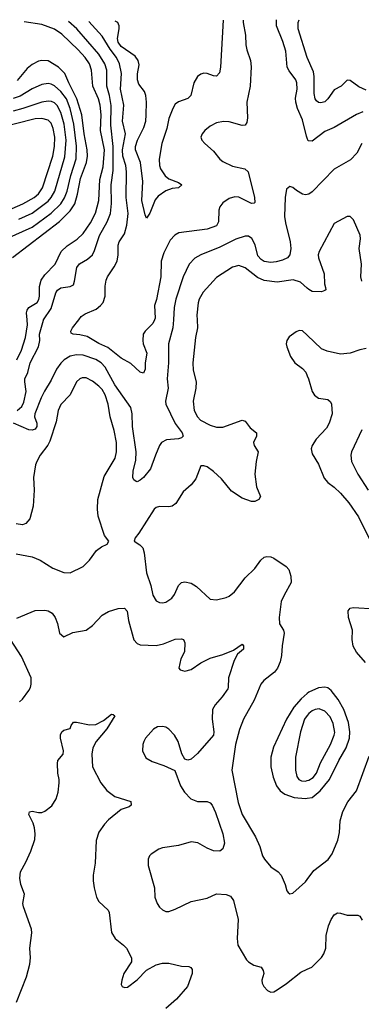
# Model space of a CAD drawing. Header units: inches. Extents: x 1649636 to 1815363, y 506543 to 641975.
# Tile 651 of 656: x 1758192 to 1760340, y 635697 to 641888. Entities that reach past the tile are written whole.
import ezdxf

# ---------------------------------------------------------------- set-up
doc = ezdxf.new("R2010")
doc.units = ezdxf.units.IN
doc.header["$MEASUREMENT"] = 0
for name, color, linetype in [('B7653', 7, 'Continuous'), ('B7654', 7, 'Continuous'), ('B7663', 7, 'Continuous'), ('B7664', 7, 'Continuous')]:
    doc.layers.add(name, color=color, linetype=linetype)

msp = doc.modelspace()

# ---------------------------------------------------------------- linework, layer by layer
at = {"layer": 'B7653', "color": 5}
for points, elevation in [([(1759157.9, 640000), (1759155, 639950), (1759127.2, 639850), (1759126.7, 639730), (1759119.3, 639630), (1759125.2, 639570), (1759107.8, 639490), (1759111.7, 639470), (1759169.6, 639349.6), (1759213.7, 639290), (1759219.1, 639270), (1759210, 639259.7), (1759190, 639251.7), (1759114.2, 639245.8), (1759083.1, 639230), (1759070.3, 639210), (1759045.5, 639150), (1759015.3, 639064.7), (1758970, 639009.5), (1758950, 638992), (1758930, 638982.7), (1758924.1, 638984.1), (1758910, 638994), (1758904.2, 639010), (1758904.5, 639050), (1758922.3, 639117.7), (1758925.2, 639170), (1758902, 639330), (1758899.9, 639410), (1758890.4, 639450), (1758790, 639592.5), (1758730, 639702.4), (1758703.7, 639730), (1758670, 639750.4), (1758590, 639778.8), (1758550, 639781.4), (1758510, 639773.1), (1758472.1, 639750), (1758450, 639728.2), (1758424, 639690), (1758390, 639620.3), (1758347.3, 639552.7), (1758326.4, 639510), (1758286, 639410), (1758284.6, 639390), (1758300.1, 639350), (1758299.2, 639330), (1758290, 639314), (1758270, 639306), (1758249.7, 639309.7), (1758153.2, 639350)], 660), ([(1758174.2, 639750), (1758202.7, 639810), (1758227.4, 639890), (1758240.1, 639970), (1758238.2, 640000)], 680), ([(1758175.3, 639430), (1758205.2, 639454.8), (1758217.8, 639482.2), (1758233.2, 639550), (1758223.6, 639610), (1758224.7, 639630), (1758242.2, 639670), (1758257.1, 639730), (1758310.5, 639830), (1758318.7, 639870), (1758316.6, 639910), (1758341.5, 639998.5), (1758342.4, 640000)], 660), ([(1759040, 640000), (1759030, 639976.8), (1758980.3, 639930), (1758969.1, 639910), (1758965.4, 639870), (1758968.4, 639850), (1758991, 639790), (1758980.7, 639730), (1758980.3, 639690), (1758970, 639665.1), (1758950, 639671.3), (1758890, 639726.9), (1758830, 639758.9), (1758745.8, 639825.8), (1758690, 639850.8), (1758615.2, 639895.2), (1758570, 639907.1), (1758528.7, 639910), (1758515.9, 639915.9), (1758512.6, 639930), (1758523.4, 639950), (1758562.6, 640000)], 640), ([(1759307.2, 640000), (1759309.3, 639950), (1759298.2, 639890), (1759280.9, 639730), (1759283.2, 639683.2), (1759301.3, 639610), (1759299.1, 639570), (1759283.5, 639490), (1759289.3, 639430), (1759309.2, 639390), (1759327.9, 639370), (1759390, 639337.7), (1759430, 639326), (1759470, 639325.2), (1759590.2, 639370.2), (1759610, 639363), (1759641.1, 639321.1), (1759680.4, 639290), (1759681.3, 639270), (1759662.6, 639230), (1759667, 639210), (1759690.3, 639170), (1759678.3, 639110), (1759670.3, 639030), (1759680.9, 638950), (1759705.5, 638890), (1759695.5, 638870), (1759670, 638857.6), (1759650, 638858), (1759590, 638879.1), (1759523.8, 638923.8), (1759460, 639000), (1759410, 639047.6), (1759370, 639075.4), (1759350, 639083.6), (1759330, 639082.7), (1759299.1, 639000.9), (1759270, 638964.2), (1759220.2, 638919.8), (1759174.5, 638845.5), (1759150, 638829.7), (1759130, 638825.4), (1759070, 638826.9), (1759050, 638820.5), (1759036.4, 638810), (1758941.2, 638658.8), (1758917.3, 638630), (1758910.8, 638610), (1758946.6, 638586.6), (1758966.1, 638566.1), (1758974.7, 638534.7), (1758989, 638410), (1759016.9, 638330), (1759029.4, 638269.4), (1759050, 638234.9), (1759070, 638224.4), (1759090, 638221.3), (1759110, 638224.9), (1759149.4, 638250), (1759165.9, 638274.1), (1759189.8, 638330.2), (1759210, 638348.5), (1759230, 638352.9), (1759270, 638344.2), (1759303.4, 638323.4), (1759390, 638244.2), (1759430, 638239.6), (1759490, 638254.3), (1759510, 638264), (1759542.6, 638290), (1759610, 638378.4), (1759670, 638438), (1759707.6, 638490), (1759730, 638508.7), (1759746.4, 638513.6), (1759770, 638511.1), (1759790, 638501.3), (1759867, 638450), (1759884, 638430), (1759897.4, 638390), (1759899.6, 638350), (1759854.3, 638270), (1759836.9, 638230), (1759823.1, 638130), (1759826, 638090), (1759850.2, 638050.2), (1759855.3, 638030), (1759842, 637950), (1759837.7, 637890), (1759828.7, 637850), (1759812.9, 637810), (1759794.7, 637785.3), (1759727.9, 637732.1), (1759708.3, 637710), (1759665.3, 637610), (1759599, 637490), (1759574.2, 637425.8), (1759549.5, 637330), (1759526, 637170), (1759566.4, 636966.4), (1759590.2, 636890), (1759675.2, 636750), (1759702.4, 636690), (1759719.6, 636630), (1759730.3, 636610), (1759770, 636562.4), (1759816.3, 636530), (1759835.5, 636510), (1759862, 636450), (1759870.9, 636410.9), (1759879.8, 636399.8), (1759890, 636391.3), (1759910, 636396), (1759990, 636468.2), (1760000, 636482.2)], 680), ([(1760000, 639903.9), (1759970, 639932.4), (1759950, 639933.8), (1759930, 639924.7), (1759887, 639893), (1759872.2, 639870), (1759868.4, 639850), (1759872, 639830), (1759894.3, 639770), (1759921.7, 639730), (1759970, 639695.6), (1759990.8, 639670.8), (1760000, 639649.4)], 720), ([(1758170, 638530.2), (1758270, 638511.3), (1758320.5, 638490), (1758399.4, 638439.4), (1758470, 638412.2), (1758509.6, 638410.3), (1758590, 638450.4), (1758630, 638490.4), (1758675.1, 638550), (1758705.6, 638574.4), (1758741.2, 638590), (1758752.7, 638610), (1758724.7, 638644.7), (1758686.1, 638766.1), (1758681.8, 638810), (1758683.7, 638870), (1758723.4, 639016.6), (1758791.3, 639130), (1758801, 639170), (1758801.2, 639230), (1758785.4, 639305.4), (1758760.2, 639390), (1758747.8, 639470), (1758728.4, 639530), (1758710, 639562), (1758690, 639583.8), (1758650, 639615.3), (1758610, 639636.9), (1758584.1, 639635.9), (1758570, 639629.7), (1758550, 639611.3), (1758509, 639530), (1758450, 639467.3), (1758433.6, 639430), (1758420.7, 639359.3), (1758381.3, 639238.7), (1758368, 639212), (1758319.6, 639150), (1758299.6, 639110), (1758291.3, 639088.7), (1758278, 639010), (1758281.8, 638930), (1758275.6, 638830), (1758254.7, 638750), (1758230, 638719.1), (1758209, 638711), (1758170, 638718.2)], 680), ([(1758174.7, 638125.3), (1758290, 638173), (1758350, 638174.9), (1758370.4, 638170.4), (1758395.6, 638155.6), (1758414, 638130), (1758430, 638092), (1758442.8, 638030), (1758470, 638008), (1758525.1, 638034.9), (1758610, 638050.5), (1758650, 638078), (1758710, 638143), (1758750, 638166), (1758810, 638185.5), (1758850, 638187.7), (1758868.6, 638168.6), (1758875.9, 638110), (1758904.4, 638004.4), (1758910, 637988.8), (1758930, 637964.7), (1758950, 637958.3), (1759050, 637953.9), (1759096.3, 637963.7), (1759170, 637993.1), (1759210, 637995.5), (1759221, 637990), (1759230.5, 637970), (1759227.3, 637912.7), (1759204, 637870), (1759192, 637810), (1759201, 637801), (1759230, 637791), (1759270, 637803.1), (1759330, 637843.7), (1759390, 637872.4), (1759470, 637896.4), (1759535.6, 637924.4), (1759590, 637961), (1759598.8, 637950), (1759599.1, 637930), (1759562, 637898), (1759540.4, 637859.6), (1759505.8, 637750), (1759503.7, 637690), (1759499.6, 637680.4), (1759464.9, 637630), (1759420.8, 637579.2), (1759404.9, 637550), (1759401.5, 637490), (1759413.4, 637410), (1759410.3, 637390), (1759310, 637274.5), (1759270, 637239.3), (1759250, 637233.2), (1759230, 637239), (1759211.8, 637271.8), (1759188, 637350), (1759164.7, 637390), (1759130, 637426.3), (1759110, 637438.9), (1759090, 637444.7), (1759059.2, 637440.8), (1759033.9, 637426.1), (1758983.1, 637370), (1758972.4, 637350), (1758966, 637330), (1758963, 637290), (1758985.8, 637245.9), (1759023.8, 637223.8), (1759098.3, 637198.3), (1759167.1, 637167.1), (1759203.8, 637070), (1759228.7, 637030), (1759268.5, 636990), (1759310, 636972.8), (1759371.4, 636971.4), (1759390, 636964.4), (1759403.1, 636950), (1759423.5, 636903.5), (1759468.5, 636770), (1759479.5, 636710), (1759470, 636674), (1759450, 636659.5), (1759410, 636663), (1759370, 636679.6), (1759312.8, 636712.8), (1759270, 636717.7), (1759190, 636696), (1759090, 636682), (1759066.6, 636673.4), (1759018.8, 636641.2), (1759007.7, 636630), (1759000.5, 636610), (1758999.5, 636570), (1759040.3, 636430), (1759042, 636370), (1759056.4, 636330), (1759070, 636307.7), (1759090, 636290.5), (1759110, 636281.6), (1759130, 636281.6), (1759170, 636294.4), (1759270, 636344.2), (1759370, 636365.2), (1759430, 636391.5), (1759490, 636387.9), (1759517, 636377), (1759535.6, 636350), (1759566, 636230), (1759559.5, 636110), (1759564.2, 636070), (1759617.7, 635977.7), (1759630, 635964), (1759664.1, 635944.1), (1759711, 635930), (1759722.8, 635910), (1759726.8, 635890), (1759714.8, 635850), (1759717.3, 635830), (1759727.3, 635810), (1759750, 635784), (1759770, 635774), (1759790, 635776.3), (1759810, 635787.3), (1759870, 635827.7), (1759960.1, 635899.9), (1760000, 635918.4)], 660), ([(1758190, 637598), (1758210, 637615.5), (1758249.6, 637670), (1758259.1, 637690), (1758264.4, 637710), (1758263.1, 637750), (1758203.1, 637883.1), (1758133.7, 637990)], 660), ([(1760000, 637650.9), (1759961.2, 637618.8), (1759915.1, 637564.9), (1759869, 637490), (1759787.1, 637312.9), (1759772, 637250), (1759772, 637190), (1759785, 637125), (1759806, 637070), (1759830, 637039.6), (1759858.1, 637018.1), (1759917.4, 636997.4), (1759990, 636990.7), (1760000, 636992.6)], 720), ([(1758170.8, 635710), (1758235.2, 635870), (1758255.4, 635950), (1758258.7, 635990), (1758255.2, 636050), (1758267.1, 636147.1), (1758265.7, 636170), (1758215.9, 636310), (1758212.3, 636330), (1758221.7, 636390), (1758199.9, 636450), (1758192.5, 636490), (1758197.7, 636530), (1758230.7, 636590), (1758260.9, 636659.1), (1758286.6, 636733.4), (1758289.8, 636770), (1758285.9, 636805.9), (1758276.2, 636836.2), (1758249.6, 636890), (1758252.7, 636907.3), (1758270, 636912), (1758310, 636902.6), (1758330, 636903.1), (1758350, 636911.4), (1758394.4, 636945.6), (1758420.7, 636990), (1758433.5, 637030), (1758440.3, 637090), (1758440.3, 637110), (1758430.6, 637150.6), (1758428.9, 637211.1), (1758432.6, 637230), (1758464.4, 637270), (1758467.4, 637290), (1758447.6, 637370), (1758447.8, 637392.2), (1758457.2, 637410), (1758470, 637420.7), (1758509.3, 637430.7), (1758514.5, 637450), (1758530, 637470.4), (1758550, 637471.7), (1758630, 637455.3), (1758670, 637457), (1758718.7, 637481.3), (1758770, 637520.7), (1758779.8, 637519.8), (1758790.6, 637510.6), (1758738.9, 637430), (1758672.8, 637350), (1758651.6, 637310), (1758646, 637270), (1758650.3, 637190), (1758701.1, 637090), (1758740.6, 637040.6), (1758790, 637004.2), (1758890, 636973.1), (1758893.2, 636950), (1758880.6, 636939.4), (1758830, 636922), (1758750, 636856.9), (1758724.9, 636830), (1758690, 636779.5), (1758672.3, 636727.7), (1758665.5, 636585.5), (1758653.5, 636510), (1758654, 636474), (1758659.1, 636430), (1758674.3, 636370), (1758690, 636344.4), (1758748.4, 636290), (1758754.7, 636274.7), (1758769.1, 636149.1), (1758792.4, 636110), (1758843.8, 636070), (1758862.4, 636050), (1758894.9, 635990), (1758895.1, 635964.9), (1758847.4, 635890), (1758833, 635850), (1758830, 635822), (1758836, 635810), (1758850, 635802), (1758870, 635805.5), (1758930, 635850.6), (1758988.2, 635911.8), (1759050, 635946), (1759090, 635956.5), (1759130, 635955.6), (1759210, 635938), (1759254.4, 635934.4), (1759267.7, 635927.7), (1759275.5, 635915.5), (1759276.3, 635890), (1759246.8, 635810), (1759177.1, 635730), (1759110.7, 635670)], 640), ([(1760000, 637512.9), (1759982.7, 637490), (1759958.1, 637410), (1759927.1, 637250), (1759926, 637170), (1759935, 637130), (1759947.6, 637110), (1759963.1, 637103.1), (1759990, 637101), (1760000, 637103.5)], 740)]:
    msp.add_lwpolyline(points, dxfattribs=dict(at, elevation=elevation))
at = {"layer": 'B7654', "color": 5}
for points, elevation in [([(1758342.4, 640000), (1758389.2, 640070.8), (1758418.1, 640170), (1758430, 640188.1), (1758450, 640201.4), (1758509.8, 640210.2), (1758530, 640221.6), (1758537.3, 640242.7), (1758550.8, 640330), (1758567, 640353), (1758617.6, 640382.4), (1758649.9, 640410.1), (1758663.1, 640436.9), (1758692.8, 640530), (1758742.6, 640617.4), (1758763.1, 640670), (1758768.7, 640731.3), (1758767, 640850), (1758779.6, 640940.4), (1758778.6, 641090), (1758763.9, 641223.9), (1758768, 641348), (1758756.6, 641410), (1758739.5, 641470), (1758739.5, 641570), (1758728, 641610), (1758689.4, 641670), (1758551.1, 641830), (1758498.8, 641876.1)], 660), ([(1758562.6, 640000), (1758579, 640021), (1758602.5, 640037.4), (1758671.7, 640068.3), (1758699.8, 640090), (1758716.2, 640110), (1758729.8, 640150), (1758728.8, 640211.2), (1758734.7, 640250), (1758743.1, 640270), (1758786.6, 640333.4), (1758803.9, 640370), (1758810.6, 640410), (1758810.6, 640470), (1758817.8, 640490), (1758850, 640542), (1758865.2, 640594.8), (1758873, 640670), (1758860.9, 640770), (1758864.4, 640930), (1758858.3, 640970), (1758841.2, 641030), (1758837.9, 641070), (1758857.4, 641170), (1758837.5, 641250), (1758846.4, 641350), (1758826.2, 641450), (1758832.3, 641550), (1758820.1, 641610), (1758800.1, 641650), (1758761.4, 641701.4), (1758710, 641783.4), (1758626.4, 641877.1)], 640), ([(1759470.8, 641883.8), (1759454.6, 641590), (1759447.2, 641552.8), (1759430, 641532.4), (1759410, 641533.6), (1759370, 641548.4), (1759350, 641550.5), (1759330, 641544.8), (1759309.2, 641530), (1759286.7, 641490), (1759268.8, 641410), (1759250, 641391.2), (1759190, 641370.9), (1759170, 641355.6), (1759154, 641330), (1759130, 641265.7), (1759116.8, 641203.2), (1759085.6, 641110), (1759067.8, 641010), (1759070.8, 640970.8), (1759077.1, 640950), (1759106.3, 640906.3), (1759130, 640887), (1759190, 640864), (1759210.3, 640849.7), (1759191, 640830), (1759150, 640826), (1759110, 640812), (1759062.2, 640777.8), (1759044.3, 640755.7), (1759010, 640671.6), (1758990, 640639.3), (1758980.6, 640660.6), (1758960.8, 640750), (1758966.6, 640870), (1758952.4, 640990), (1758920.6, 641070), (1758919.2, 641090), (1758931.7, 641130), (1758973.3, 641210), (1758984.7, 641250), (1758987.9, 641290), (1758989.3, 641370), (1758985.2, 641410), (1758976, 641436), (1758941.8, 641481.8), (1758932, 641510), (1758933, 641547), (1758943, 641603), (1758937.6, 641630), (1758917.6, 641657.6), (1758830, 641718.4), (1758810, 641745.5), (1758806.7, 641770), (1758817.3, 641830), (1758816.3, 641850), (1758809.1, 641869.1), (1758792.5, 641878.4)], 620), ([(1759597.3, 641884.8), (1759596.5, 641870), (1759612, 641790), (1759612.8, 641730), (1759619.1, 641699.1), (1759643.9, 641630), (1759647.8, 641592.2), (1759640.2, 641470), (1759619.3, 641370), (1759624.9, 641270), (1759619.6, 641240.4), (1759610, 641225.1), (1759590, 641222), (1759510, 641245.3), (1759472.9, 641247.1), (1759430, 641239.7), (1759390, 641218.7), (1759355.5, 641190), (1759339.1, 641170), (1759331, 641150), (1759338, 641130), (1759356, 641110), (1759410, 641060.5), (1759450.9, 641010.9), (1759470, 640995.8), (1759530, 640967.5), (1759606.8, 640950), (1759628.4, 640930), (1759668.9, 640770), (1759670, 640739), (1759665.5, 640734.5), (1759650, 640733), (1759570, 640772.7), (1759545.4, 640774.6), (1759510, 640764.4), (1759470, 640736.3), (1759450.3, 640710), (1759443.1, 640690), (1759442.4, 640617.6), (1759429.1, 640590.9), (1759370, 640569.8), (1759192.8, 640547.2), (1759167, 640533), (1759138, 640502), (1759098.9, 640421.1), (1759082.3, 640370), (1759079.6, 640270), (1759052.6, 640127.4), (1759040.1, 640090), (1759044.3, 640010), (1759040, 640000)], 640), ([(1760000, 641141.9), (1759994.3, 641154.3), (1759970, 641257.6), (1759939, 641330), (1759927.2, 641370), (1759926.7, 641393.3), (1759936.8, 641450), (1759934.6, 641490), (1759927.2, 641510), (1759885.3, 641565.3), (1759872.8, 641590), (1759865.2, 641690), (1759847.3, 641750), (1759807.6, 641850), (1759806.5, 641886.4)], 640), ([(1760000, 641649.2), (1759999.6, 641650), (1759943.4, 641830), (1759943.2, 641870), (1759949.3, 641887.6)], 620), ([(1758238.2, 640000), (1758235.2, 640044.8), (1758238.2, 640061.8), (1758250, 640078.8), (1758301, 640110), (1758312.1, 640127.9), (1758316.1, 640150), (1758315.6, 640210), (1758327.3, 640250), (1758350, 640283), (1758415.8, 640350), (1758452.5, 640430), (1758490, 640465.9), (1758553.2, 640506.8), (1758590, 640544), (1758638, 640610), (1758668.7, 640671.3), (1758689.6, 640750), (1758696.2, 640883.8), (1758716.6, 640963.4), (1758724.7, 641070), (1758699.3, 641190), (1758704.6, 641290), (1758698.1, 641350), (1758688.1, 641390), (1758652, 641470), (1758642.8, 641570), (1758631.3, 641610), (1758604.3, 641650), (1758558.8, 641698.8), (1758457, 641796.9), (1758410, 641827.6), (1758330, 641856.4), (1758219.6, 641873.9)], 680), ([(1758146.6, 640393.4), (1758441.5, 640618.5), (1758510, 640685), (1758538, 640730), (1758555.8, 640790), (1758573.9, 640890), (1758612.3, 640990), (1758618.7, 641030), (1758616.7, 641070), (1758596.9, 641170), (1758582.9, 641290), (1758551, 641391), (1758500.1, 641490), (1758475.3, 641550), (1758435.4, 641590), (1758370, 641627.9), (1758330, 641631.9), (1758310, 641627), (1758270, 641606.1), (1758238.7, 641581.3), (1758175.5, 641504.5)], 720), ([(1758106, 640510), (1758270, 640582.9), (1758390, 640671.5), (1758450, 640730.1), (1758473.4, 640766.6), (1758490.6, 640810), (1758512.4, 640907.6), (1758546.5, 641013.5), (1758548.5, 641091.5), (1758532.6, 641230), (1758510, 641329.9), (1758485.7, 641390), (1758450, 641437.1), (1758410, 641472.4), (1758390, 641482.4), (1758370, 641486), (1758330, 641479.9), (1758270, 641452.3), (1758194.1, 641405.9), (1758150, 641391.1)], 740), ([(1758187.2, 640632.8), (1758270, 640671), (1758370, 640747.2), (1758390, 640770.1), (1758412.8, 640810), (1758474.8, 641025.2), (1758483, 641130), (1758470.6, 641230), (1758450, 641304.8), (1758427.6, 641347.6), (1758410, 641364.6), (1758392.5, 641372.5), (1758370, 641375.4), (1758330, 641369.4), (1758211.3, 641328.7), (1758150, 641312.6)], 760), ([(1760000, 640787.6), (1759990, 640785.6), (1759971.1, 640791.1), (1759933.1, 640813.1), (1759910, 640832.7), (1759890, 640839), (1759870, 640822), (1759861.1, 640770), (1759857.2, 640650), (1759862.3, 640610), (1759892.8, 640490), (1759896.9, 640450), (1759890.3, 640410), (1759875.8, 640390), (1759844.5, 640375.6), (1759804.4, 640364.4), (1759770, 640360.7), (1759730, 640367), (1759710, 640379.1), (1759690, 640402.7), (1759673.1, 640473.1), (1759651.7, 640511.7), (1759630, 640526), (1759610, 640527.4), (1759550, 640507), (1759450, 640456.9), (1759330.1, 640409.9), (1759292.1, 640387.9), (1759258, 640350), (1759218.9, 640270), (1759174.2, 640130), (1759162.5, 640077.5), (1759157.9, 640000)], 660), ([(1760000, 640199.7), (1759957.3, 640237.3), (1759912.3, 640252.3), (1759810, 640237.9), (1759728.2, 640248.2), (1759686.6, 640266.6), (1759610, 640327.9), (1759570, 640342), (1759530, 640332), (1759430, 640266.9), (1759345.9, 640174.1), (1759320.1, 640130), (1759313.5, 640106.5), (1759306, 640030), (1759307.2, 640000)], 680)]:
    msp.add_lwpolyline(points, dxfattribs=dict(at, elevation=elevation))
at = {"layer": 'B7654', "color": 5, "elevation": 780}
msp.add_lwpolyline([(1758330, 641267.3), (1758290, 641264.9), (1758038.7, 641201.3), (1757984.1, 641175.9), (1757959, 641150), (1757941.4, 641118.6), (1757922.8, 641050), (1757911.3, 640890), (1757915, 640810), (1757929.5, 640750), (1757952.9, 640713), (1757990, 640687.6), (1758050, 640676.9), (1758110, 640685.6), (1758211.1, 640728.9), (1758282.9, 640770), (1758310, 640792.7), (1758335.2, 640830), (1758399.1, 641030), (1758411.4, 641090), (1758412.1, 641150), (1758402.9, 641202.9), (1758390, 641236.8), (1758370, 641256.3)], close=True, dxfattribs=at)
at = {"layer": 'B7663', "color": 5}
for points, elevation in [([(1760370, 639819.9), (1760330, 639812.2), (1760270, 639790.8), (1760210, 639785.3), (1760124.5, 639804.5), (1760090, 639818.3), (1760000, 639903.9)], 720), ([(1760000, 639649.4), (1760008.8, 639628.8), (1760030, 639550.6), (1760046.1, 639526.1), (1760070, 639509), (1760130, 639500.4), (1760145.4, 639485.4), (1760152.9, 639470), (1760156.5, 639410), (1760138.6, 639350), (1760120.1, 639319.9), (1760055.6, 639250), (1760030.3, 639210), (1760025.2, 639190), (1760030, 639159.1), (1760070, 639094), (1760105.9, 639005.9), (1760130, 638976.9), (1760170, 638948.1), (1760210, 638911.3), (1760260.7, 638850), (1760322.3, 638762.3), (1760407.2, 638587.2)], 720), ([(1760343.6, 639310), (1760278.9, 639170), (1760274.6, 639150), (1760278.9, 639110), (1760317.6, 639030), (1760383.9, 638930)], 740), ([(1760365.8, 637845.8), (1760310, 637910.6), (1760288.3, 637948.3), (1760281.7, 637990), (1760284.8, 638050), (1760259.3, 638130), (1760256.4, 638170), (1760270, 638187), (1760288.4, 638191.6), (1760430, 638183.5)], 680), ([(1760000, 636992.6), (1760030, 636998.3), (1760081.4, 637038.6), (1760139.1, 637110), (1760199.3, 637230), (1760245.7, 637310), (1760265.4, 637370), (1760266.8, 637410), (1760259.6, 637470), (1760230.4, 637550), (1760194.1, 637614.1), (1760150.4, 637670.4), (1760130, 637686), (1760110, 637691.6), (1760070, 637687), (1760010, 637659.1), (1760000, 637650.9)], 720), ([(1760000, 637103.5), (1760010, 637106.1), (1760036.5, 637123.5), (1760057.5, 637150), (1760083.6, 637216.4), (1760145.6, 637330), (1760170.3, 637389.7), (1760173.2, 637406.8), (1760163.5, 637463.5), (1760144.1, 637504.1), (1760110, 637541), (1760074, 637554), (1760050, 637551.2), (1760030, 637543), (1760010, 637526.1), (1760000, 637512.9)], 740), ([(1760000, 636482.2), (1760040.8, 636539.2), (1760131.9, 636608.1), (1760156.4, 636643.6), (1760191.5, 636728.5), (1760201.8, 636778.2), (1760206.2, 636850), (1760223.9, 636910), (1760255.8, 636970), (1760310, 637038.5), (1760390, 637256.5)], 680), ([(1760000, 635918.4), (1760028.4, 635931.5), (1760088.9, 635991.1), (1760104.5, 636015.5), (1760116.1, 636050), (1760119.7, 636130), (1760133.7, 636190), (1760149.7, 636230), (1760170, 636259.5), (1760190, 636271.8), (1760210, 636270.3), (1760250, 636257), (1760317.6, 636257.6), (1760330, 636250.7), (1760346.1, 636226.1)], 660)]:
    msp.add_lwpolyline(points, dxfattribs=dict(at, elevation=elevation))
at = {"layer": 'B7664', "color": 5}
for points, elevation in [([(1760370, 641445.4), (1760325.3, 641465.3), (1760270, 641506.3), (1760250, 641507.3), (1760212.4, 641470), (1760170, 641447.1), (1760130, 641389.7), (1760110, 641371.1), (1760084.8, 641364.8), (1760070, 641367.2), (1760057.4, 641377.4), (1760049.9, 641389.9), (1760043.1, 641423.1), (1760042.9, 641530), (1760038.8, 641558.8), (1760000, 641649.2)], 620), ([(1760350, 641309), (1760309.6, 641290.5), (1760170, 641209.8), (1760110, 641185.1), (1760030, 641124.4), (1760006.8, 641126.8), (1760000, 641141.9)], 640), ([(1760342.8, 641110), (1760310.9, 641049.1), (1760273, 641007), (1760170, 640948.4), (1760030, 640804.7), (1760010, 640789.6), (1760000, 640787.6)], 660), ([(1760343.1, 640243.1), (1760337.3, 640270), (1760340.2, 640350), (1760326.8, 640450), (1760334.6, 640510), (1760333.1, 640533.1), (1760290, 640628.7), (1760269.2, 640649.2), (1760250, 640649.3), (1760170, 640605.2), (1760074.6, 640430), (1760069, 640410), (1760071.4, 640390), (1760105.8, 640290), (1760107.5, 640227.5), (1760115.8, 640204.2), (1760116.3, 640190), (1760110, 640184.5), (1760090, 640177.4), (1760030, 640179.2), (1760010, 640190.9), (1760000, 640199.7)], 680)]:
    msp.add_lwpolyline(points, dxfattribs=dict(at, elevation=elevation))

doc.saveas('drawing.dxf')
